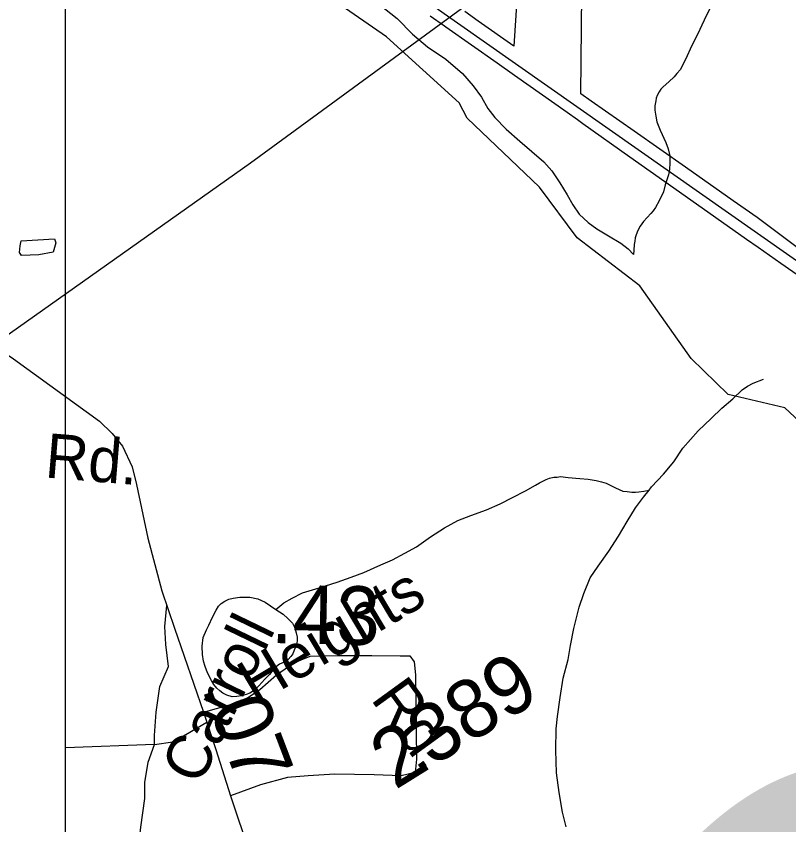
# Model space of a CAD drawing. Extents: x 2001466 to 31450019, y -30647475 to 847247.
# Drawn here: x 2211092 to 2214393, y 751164 to 754620 of the extents above; entities that cross this region are included whole.
import ezdxf

# ---------------------------------------------------------------- set-up
doc = ezdxf.new("R2010")
doc.units = 0
for name, color, linetype in [('Exist Boundary Political City Limit New', 7, 'Continuous'), ('Exist Hydrographic Creek Single Shore', 7, 'Continuous'), ('Exist Hydrographic Misc Water Feature', 7, 'Continuous'), ('Exist Railroad Mainline', 7, 'Continuous'), ('Exist Road Non-System Type 51', 7, 'Continuous'), ('Exist Road Secondary Mileage Hundredths English Label', 7, 'Continuous'), ('Exist Road Secondary Structure Culvert Number Label', 7, 'Continuous'), ('Exist Road Secondary Type 51 Attributed', 7, 'Continuous'), ('Exist Road Secondary Type 51 Label', 7, 'Continuous'), ('Exist Road Secondary Type 51 Number Label', 7, 'Continuous'), ('Exist Utilities Electrical Transmission Line', 7, 'Continuous'), ('Map Preparation Boundary City Limit Buffer Line', 7, 'Continuous'), ('Map Preparation Inset Cut Line', 7, 'Continuous')]:
    doc.layers.add(name, color=color, linetype=linetype)

msp = doc.modelspace()

# ---------------------------------------------------------------- linework, layer by layer
at = {"layer": 'Exist Boundary Political City Limit New'}
for points in [[(2213243, 754889.2), (2213218, 754492.5), (2213065, 754599.4), (2213008.2, 754639.5)], [(2214627.8, 753482.1), (2214257.8, 753759.8), (2214154.8, 753831.5), (2213951.5, 753974.8), (2213732.2, 754128.6), (2213547.8, 754257.1), (2213504, 754288.6), (2213510, 754857.6)], [(2212860.5, 754621.2), (2212921.2, 754578.6), (2212927.5, 754574.2), (2213146, 754420.8), (2213221.2, 754367.7), (2213445, 754210.3), (2213490, 754178), (2213512.8, 754161.8), (2213713.2, 754018.4), (2213950.2, 753852.1), (2214211.5, 753667.8), (2214261.8, 753632.8), (2214359, 753564.8), (2214512.5, 753457.6)]]:
    msp.add_lwpolyline(points, dxfattribs=at)
at = {"layer": 'Exist Hydrographic Creek Single Shore'}
msp.add_lwpolyline([(2217999.2, 751477.6), (2217783.7, 751570.4), (2217541.7, 751624.6), (2217250.7, 751591.2), (2216984.8, 751472), (2216801.7, 751462.6), (2215774.8, 751772.4), (2215432.7, 751910.6), (2215047.7, 752108.7), (2214804.7, 752313.8), (2214644.7, 752563.1), (2214518.8, 752811.7), (2214375.7, 752945.9), (2214133.7, 753003.3), (2213974.8, 753157.5), (2213755.8, 753467), (2213487.8, 753672.6), (2213327.7, 753889.1), (2213017.8, 754184.1), (2212983.8, 754250.4), (2212673.8, 754532.4), (2211945.8, 755036), (2211402.9, 755198.1), (2211302.1, 755274.6)], dxfattribs=at)
at = {"layer": 'Exist Hydrographic Misc Water Feature'}
for points in [[(2214075.1, 754693.9), (2214031.6, 754603.6), (2214002.3, 754541.5), (2213976.5, 754491.4), (2213953.1, 754437.4), (2213938.9, 754411.1), (2213929.5, 754393), (2213914.9, 754374.9), (2213903.3, 754360.9), (2213879.7, 754338.9), (2213855.9, 754318.6), (2213845.6, 754308.7), (2213838.3, 754296.5), (2213830.1, 754280.7), (2213825.7, 754270.4), (2213824.1, 754258.5), (2213820, 754236.4), (2213820.4, 754218.4), (2213824.7, 754192.6), (2213828.8, 754168.5), (2213842.8, 754132.7), (2213867.4, 754080.8), (2213877.4, 754052.8), (2213883.6, 754023.1), (2213884.2, 753993), (2213882.3, 753964.9), (2213878.2, 753942.8), (2213864.7, 753899), (2213856.7, 753869), (2213839.3, 753830.7), (2213823.1, 753802.7), (2213813.6, 753788.7), (2213803.4, 753776.4), (2213771.8, 753742.2), (2213757.9, 753722), (2213748, 753704), (2213740.4, 753686.2), (2213736.3, 753672.2), (2213734.5, 753657.9), (2213732.4, 753643.9), (2213730.2, 753619.9), (2213729, 753601.9)], [(2212645.5, 754668), (2212720.1, 754610.5), (2212784.5, 754543.2), (2212849.1, 754489.7), (2212927.4, 754436.1), (2212998, 754374.7), (2213044.1, 754323.1), (2213080, 754273.5), (2213106.8, 754225.6), (2213137.2, 754187.8), (2213185, 754137.9), (2213243.6, 754086.5), (2213346.3, 753997.2), (2213380.6, 753959.5), (2213414.8, 753907.7), (2213445, 753856.1), (2213469.4, 753814.3), (2213497.5, 753774.3), (2213535.8, 753738.5), (2213571.9, 753710.8), (2213622.3, 753681.3), (2213674.4, 753649.5), (2213706.6, 753626), (2213729, 753601.9)], [(2211113.1, 753659.8), (2211255.2, 753668.8), (2211261.2, 753650.8), (2211249.5, 753610.9), (2211188, 753600.6), (2211113.9, 753598), (2211105.7, 753609.8), (2211109.4, 753638.1), (2211113.1, 753659.8)], [(2213795.4, 752594.8), (2213805.4, 752609.1), (2213856.9, 752663.4), (2213901, 752715.5), (2213940, 752773.7), (2214006, 752848.2), (2214061.4, 752900.6), (2214107.1, 752944.8), (2214152.8, 752985.4), (2214192.8, 753023.6), (2214216.6, 753039.4), (2214240, 753051.7), (2214284.2, 753068.1)], [(2212201.7, 752084.1), (2212235.4, 752112.3), (2212271.5, 752132.5), (2212315.1, 752155), (2212386.9, 752177.1), (2212462.8, 752201.7), (2212522.6, 752222.3), (2212576.6, 752242.5), (2212650.2, 752275.2), (2212700, 752297.3), (2212751.9, 752325.6), (2212801.9, 752352.1), (2212861.2, 752394.3), (2212921.1, 752433.1), (2212978.9, 752465.4), (2213034.5, 752485.8), (2213100.5, 752510.2), (2213160.1, 752536.5), (2213212.2, 752562.8), (2213267.8, 752591.3), (2213309.8, 752615.4), (2213327.7, 752625.7), (2213355.4, 752639.7), (2213369.7, 752646.1), (2213389.4, 752650), (2213403.5, 752650.3), (2213417.5, 752652.2), (2213449.5, 752648.6), (2213499.5, 752644.7), (2213535.4, 752640.9), (2213569.2, 752635.4), (2213591.8, 752629.6), (2213611.7, 752623.7), (2213651.7, 752603.9), (2213683.9, 752590.1), (2213701.7, 752588.2), (2213721.8, 752586.4), (2213738, 752586.4), (2213751.5, 752586.8), (2213773.5, 752590.8), (2213795.4, 752594.8)], [(2213441.9, 751154.9), (2213425.3, 751218.7), (2213410.9, 751302.8), (2213400.1, 751386.4), (2213397.4, 751482.6), (2213398.6, 751574.4), (2213404.4, 751626.7), (2213415.4, 751708.6), (2213429.2, 751790.9), (2213450.5, 751870.8), (2213460.1, 751930.7), (2213473.9, 752002.8), (2213497.3, 752095), (2213516.7, 752153.3), (2213544.2, 752219.3), (2213578, 752269.4), (2213623.8, 752333.9), (2213665, 752398.2), (2213702.5, 752460.3), (2213738.2, 752518.6), (2213771.8, 752564.7), (2213795.4, 752594.8)], [(2212201.7, 752084.1), (2212232.1, 752064.2), (2212252.2, 752046.6), (2212272.1, 752026.5), (2212280.3, 752008.6), (2212288.5, 751984.6), (2212292.8, 751966.6), (2212292.8, 751948.8), (2212287, 751926.9), (2212279.2, 751910.6), (2212273.1, 751894.5), (2212264.7, 751882.8), (2212253.4, 751870.3), (2212239.3, 751860.3), (2212217.3, 751850.2), (2212203.8, 751840.1), (2212189.4, 751826), (2212173.8, 751806), (2212154, 751785.9), (2212127.9, 751757.8), (2212112.5, 751741.5), (2212090.2, 751727.4), (2212074.2, 751721.3), (2212054.1, 751715.4), (2212034.2, 751713.1), (2212014.3, 751710.9), (2211992.2, 751718.7), (2211974.5, 751726.6), (2211962, 751736.6), (2211948.3, 751748.4), (2211936.2, 751764.5), (2211925.9, 751780.2), (2211909.5, 751814.3), (2211899.5, 751840.2), (2211891.5, 751864.1), (2211887.2, 751891.9), (2211886.8, 751928.1), (2211890.7, 751964), (2211904.4, 751998), (2211914.3, 752018.1), (2211930, 752052.2), (2211946, 752082.2), (2211955.5, 752098.2), (2211967.8, 752110.6), (2211983.6, 752120.4), (2211999.8, 752128.5), (2212019.4, 752132.8), (2212047.5, 752137.1), (2212067.4, 752137.3), (2212089.6, 752137.2), (2212123.6, 752129.7), (2212155.2, 752115.9), (2212177.7, 752100), (2212201.7, 752084.1)]]:
    msp.add_lwpolyline(points, dxfattribs=at)
at = {"layer": 'Exist Railroad Mainline'}
msp.add_lwpolyline([(2212329.3, 755047.8), (2215168.6, 753054.8)], dxfattribs=at)
at = {"layer": 'Exist Road Non-System Type 51'}
msp.add_line((2211682, 751507.7), (2211302.1, 751492.5), dxfattribs=at)
for points in [[(2211682, 751507.7), (2211682.6, 751546.4), (2211690.2, 751645.2), (2211705.4, 751755.3), (2211742.7, 751840.6), (2211731.4, 751935), (2211726.9, 752011.5), (2211735.5, 752100.9)], [(2211682, 751507.7), (2211761.3, 751518.9), (2211816.8, 751550.5), (2211906, 751602.7)], [(2211392.2, 750162.2), (2211354.3, 750177.4), (2211342.9, 750207.8), (2211342.9, 750264.7), (2211373.2, 750393.9), (2211415, 750466), (2211434, 750504), (2211441.6, 750557.2), (2211434, 750652.1), (2211456.8, 750728.1), (2211487.1, 750815.4), (2211517.5, 750861), (2211540.3, 750887.6), (2211521.3, 750925.5), (2211525.1, 750971.1), (2211551.6, 751031.9), (2211597.2, 751050.9), (2211616.2, 751077.4), (2211623.8, 751153.4), (2211640.8, 751276.8), (2211640.8, 751345.2), (2211656, 751432.5), (2211682, 751507.7)]]:
    msp.add_lwpolyline(points, dxfattribs=at)
at = {"layer": 'Exist Road Secondary Type 51 Attributed'}
for points in [[(2210137.1, 753853.7), (2210189.9, 753799.3), (2210259, 753736.5), (2210385.6, 753648.5), (2210858, 753306.1), (2211079.9, 753155.3), (2211447.7, 752889.3), (2211502.1, 752835.9), (2211546, 752782.5), (2211587.4, 752694.6), (2211606.2, 752619.2), (2211654.3, 752388.8), (2211714.5, 752163.7), (2211767.9, 752004.5), (2211891.9, 751645.4)], [(2211891.9, 751645.4), (2212003.3, 751676.8), (2212079.7, 751707.1), (2212132, 751742.7), (2212203.2, 751805.6), (2212278, 751855.8), (2212348.1, 751885.1), (2212464.2, 751888.3), (2212610.7, 751887.2), (2212732.6, 751886.2), (2212773.4, 751886.2), (2212792.3, 751860), (2212797.5, 751804.5), (2212802.2, 751445.4), (2212796.7, 751387.8)], [(2211891.9, 751645.4), (2211944.7, 751486.2), (2212007, 751288.3)], [(2212796.7, 751387.8), (2212736.3, 751373.1), (2212621.2, 751378.3), (2212452.7, 751380.4), (2212339.2, 751374.1), (2212251.3, 751366.8), (2212135.2, 751335.4), (2212007, 751288.3)], [(2212007, 751288.3), (2212089.6, 751041.2), (2212150.3, 750852.7), (2212250.3, 750626.5), (2212306.8, 750527), (2212360.1, 750461.1), (2212445.7, 750354.8), (2212654.9, 750127), (2213065.1, 749670.5), (2213133.7, 749600.3), (2213295.9, 749466.3), (2213418.3, 749350.1), (2213475.3, 749292.5), (2213501.5, 749250.6), (2213547.5, 749158.4), (2213586.2, 749072.6), (2213669.4, 748840.1), (2213743.7, 748645.3), (2213781.6, 748454.2)]]:
    msp.add_lwpolyline(points, dxfattribs=at)
at = {"layer": 'Exist Utilities Electrical Transmission Line'}
msp.add_lwpolyline([(2219021.2, 759638.5), (2217527.7, 757911.6), (2215399.7, 756401.9), (2213991, 755382.2), (2212092.7, 753992.5), (2210074.6, 752562.8), (2209065.5, 751802.9)], dxfattribs=at)
at = {"layer": 'Map Preparation Boundary City Limit Buffer Line'}
for points in [[(2213243, 754889.2), (2213218, 754492.5), (2213065, 754599.4), (2213008.2, 754639.5)], [(2214627.8, 753482.1), (2214257.8, 753759.8), (2214154.8, 753831.5), (2213951.5, 753974.8), (2213732.2, 754128.6), (2213547.8, 754257.1), (2213504, 754288.6), (2213510, 754857.6)], [(2212860.5, 754621.2), (2212921.2, 754578.6), (2212927.5, 754574.2), (2213146, 754420.8), (2213221.2, 754367.7), (2213445, 754210.3), (2213490, 754178), (2213512.8, 754161.8), (2213713.2, 754018.4), (2213950.2, 753852.1), (2214211.5, 753667.8), (2214261.8, 753632.8), (2214359, 753564.8), (2214512.5, 753457.6)]]:
    msp.add_lwpolyline(points, dxfattribs=at)
at = {"layer": 'Map Preparation Inset Cut Line'}
for p, q in [((2211302.1, 752952.6), (2211302.1, 755274.6)), ((2211302.1, 751492.5), (2211302.1, 752952.6)), ((2211302.1, 749898.4), (2211302.1, 751492.5))]:
    msp.add_line(p, q, dxfattribs=at)

# ---------------------------------------------------------------- texts
at = {"layer": 'Exist Road Secondary Mileage Hundredths English Label'}
for s, rotation, p in [('.43', 358.8244, (2212178.7, 751941.3)), ('.07', 290.7547, (2211883, 751748.6))]:
    msp.add_text(s, height=250, rotation=rotation, dxfattribs=at).set_placement(p)
at = {"layer": 'Exist Road Secondary Structure Culvert Number Label'}
msp.add_text('C56', height=2132.54, rotation=40, dxfattribs=at).set_placement((2214631.2, 748822.2))
at = {"layer": 'Exist Road Secondary Type 51 Label'}
for s, rotation, p in [('Rd.', 355.2521, (2211211, 752649.1)), ('Heights', 30.7426, (2212114.6, 751673.3)), ('Carroll ', 64.2084, (2211875.9, 751327)), ('Rd.', 305.9743, (2212603.1, 751702.2))]:
    msp.add_text(s, height=190, rotation=rotation, dxfattribs=at).set_placement(p)
at = {"layer": 'Exist Road Secondary Type 51 Number Label'}
msp.add_text('2389', height=250, rotation=31.918, dxfattribs=at).set_placement((2212710.3, 751311.4))

doc.saveas('drawing.dxf')
